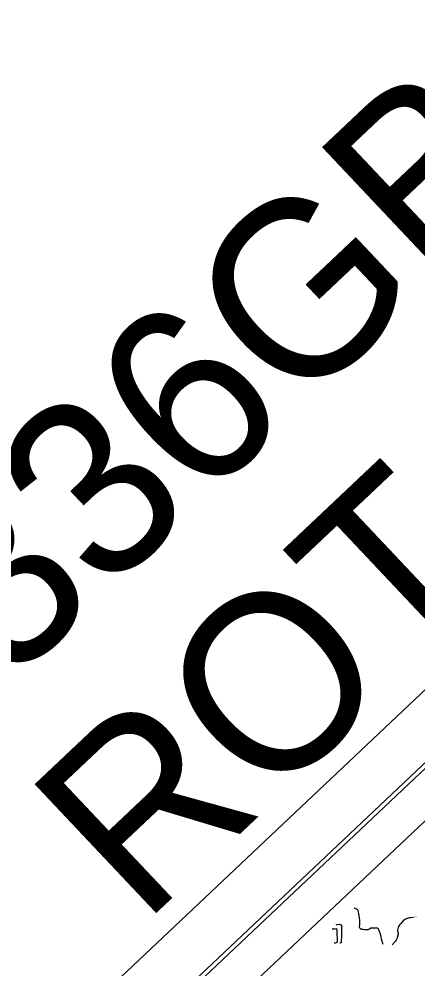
# Model space of a CAD drawing. Extents: x -291892836 to 2945206, y -477993085 to 1832792.
# Drawn here: x 1846684 to 1847807, y 544659 to 547339 of the extents above; entities that cross this region are included whole.
import ezdxf

# ---------------------------------------------------------------- set-up
doc = ezdxf.new("R2010")
doc.units = 0
for name, color, linetype in [('DT_X_Contour_Minor', 7, 'Continuous'), ('DT_X_Terrain_Ground_Line', 7, 'Continuous'), ('Level 19', 7, 'Continuous'), ('Level 63', 7, 'Continuous'), ('SH_Border', 7, 'Continuous'), ('SH_Cut_Line', 7, 'Continuous')]:
    doc.layers.add(name, color=color, linetype=linetype)

msp = doc.modelspace()

# ---------------------------------------------------------------- linework, layer by layer
at = {"layer": 'DT_X_Contour_Minor'}
for points in [[(1847711.9, 544728.5), (1847707.3, 544744), (1847706.2, 544750.8), (1847704.2, 544757.8), (1847698.7, 544772.7), (1847697.7, 544773.8), (1847696.2, 544774.3), (1847691.9, 544774.3), (1847684.4, 544774.5), (1847679.6, 544774.9), (1847677.1, 544774.4), (1847674.5, 544773.1), (1847671.4, 544771.3), (1847668.1, 544770), (1847664.4, 544769.7), (1847659.4, 544770.1), (1847655.4, 544770.5), (1847651, 544771.3), (1847647.4, 544772.7), (1847645.7, 544774.9), (1847645.3, 544777.9), (1847645.7, 544786), (1847645.7, 544797.3), (1847645.3, 544803.2), (1847643.4, 544815.9), (1847642.6, 544820.2), (1847641.5, 544823.2), (1847640.5, 544825), (1847639, 544826.8), (1847636.8, 544828.4), (1847630.9, 544831.4), (1847630.2, 544831.7)], [(1847797.2, 544804.9), (1847790, 544804.2), (1847786.2, 544803.8), (1847783.4, 544803.2), (1847775.2, 544799.9), (1847772.2, 544798), (1847768.6, 544795), (1847761.4, 544787.8), (1847758.8, 544784.7), (1847756.8, 544782), (1847755.2, 544779.3), (1847753.8, 544776.1), (1847752.8, 544772.7), (1847752.3, 544769.3), (1847752.5, 544766.1), (1847753.7, 544760.3), (1847753.7, 544757.6), (1847753.2, 544754.9), (1847751.4, 544748.3), (1847750.1, 544744.4), (1847748.2, 544740.7), (1847745.8, 544737.3), (1847737.1, 544727.8)], [(1847568.1, 544773.1), (1847571.6, 544772.6), (1847575.1, 544772.6), (1847579.3, 544773.3), (1847580.3, 544773), (1847580.7, 544772.3), (1847580.9, 544769.8), (1847580.7, 544764.7), (1847582, 544739.5), (1847581.7, 544734.7), (1847581.3, 544734.2), (1847579.6, 544733.6), (1847575.9, 544732.8), (1847573.4, 544732.5)], [(1847579.4, 544783.8), (1847581.9, 544784.6), (1847588.3, 544785.7), (1847592.2, 544784.5), (1847593.8, 544781.7), (1847594.3, 544778.3), (1847594.5, 544771.7), (1847593.8, 544751.7), (1847593.9, 544749.7), (1847593.5, 544739.7), (1847592.9, 544734.3), (1847592.4, 544733.3), (1847590.7, 544732.5), (1847589.5, 544732)]]:
    msp.add_lwpolyline(points, dxfattribs=at)
at = {"layer": 'Level 63'}
for points in [[(1845095.9, 542645), (1852513.2, 549645.6), (1857042.8, 544846.4), (1849625.5, 537845.8)], [(1849613.4, 538032.4), (1856856.7, 544868.7), (1852499.5, 549485.3), (1845256.2, 542648.9)]]:
    msp.add_lwpolyline(points, close=True, dxfattribs=at)
at = {"layer": 'SH_Border'}
msp.add_lwpolyline([(1845639.3, 543174.3), (1852620.8, 549763.6), (1856945.1, 545182), (1849963.6, 538592.7)], close=True, dxfattribs=at)
at = {"layer": 'SH_Cut_Line'}
msp.add_lwpolyline([(1849739.3, 538174.8), (1857157.1, 545175.9), (1852627, 549975.7), (1845209.1, 542974.5)], close=True, dxfattribs=at)

# ---------------------------------------------------------------- texts
at = {"layer": 'DT_X_Terrain_Ground_Line'}
for s, p in [('24336GB04.PRF', (1846112.2, 544943.2)), ('ROT=43.3446', (1847031.4, 544779.4))]:
    msp.add_text(s, height=500, rotation=43.3446, dxfattribs=at).set_placement(p)
at = {"layer": 'Level 19'}
msp.add_text('707', height=4, rotation=20.0593, dxfattribs=at).set_placement((1847798.9, 544802.5))

doc.saveas('drawing.dxf')
